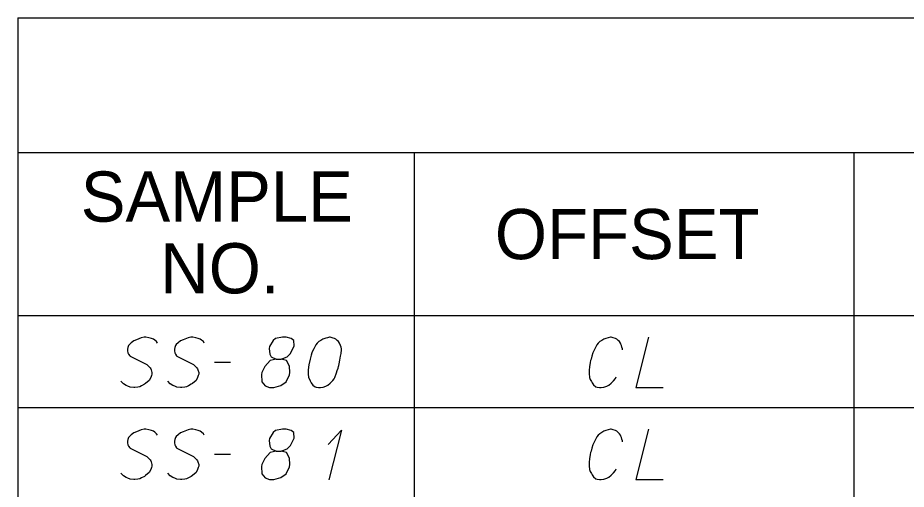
# Model space of a CAD drawing. Extents: x 2074207 to 2076812, y 516372 to 523312.
# Drawn here: x 2076260.6 to 2076345.6, y 518325.9 to 518371 of the extents above; entities that cross this region are included whole.
import ezdxf

# ---------------------------------------------------------------- set-up
doc = ezdxf.new("R2010")
doc.units = 0
for name, color, linetype in [('Prop DirtTable_ Soil Test Results - Outline (Major)', 7, 'Continuous'), ('Prop DirtTable_ Soil Test Results - Outline (Minor)', 7, 'Continuous'), ('Prop DirtTable_ Soil Test Results - Tx (Header - Small)', 7, 'Continuous'), ('Prop DirtTable_ Soil Test Results - Tx (Sample Data)', 7, 'Continuous')]:
    doc.layers.add(name, color=color, linetype=linetype)

msp = doc.modelspace()

# ---------------------------------------------------------------- linework, layer by layer
at = {"layer": 'Prop DirtTable_ Soil Test Results - Outline (Major)'}
for p, q in [((2076260.609, 518370.985), (2076260.609, 518342.499)), ((2076260.609, 518370.985), (2076811.903, 518370.985)), ((2076260.609, 518342.499), (2076260.609, 518333.699)), ((2076260.609, 518342.499), (2076811.903, 518342.499)), ((2076260.609, 518342.499), (2076811.903, 518342.499)), ((2076260.609, 518333.699), (2076260.609, 518324.899))]:
    msp.add_line(p, q, dxfattribs=at)
at = {"layer": 'Prop DirtTable_ Soil Test Results - Outline (Minor)'}
for p, q in [((2076260.609, 518358.099), (2076811.903, 518358.099)), ((2076298.545, 518358.099), (2076298.545, 518333.699)), ((2076340.594, 518358.099), (2076340.594, 518333.699)), ((2076260.609, 518333.699), (2076811.903, 518333.699)), ((2076260.609, 518333.699), (2076811.903, 518333.699)), ((2076298.546, 518333.699), (2076298.546, 518324.899)), ((2076340.594, 518333.699), (2076340.594, 518324.899))]:
    msp.add_line(p, q, dxfattribs=at)
at = {"layer": 'Prop DirtTable_ Soil Test Results - Tx (Sample Data)'}
for points in [[(2076273.968, 518339.858), (2076273.897, 518340.009), (2076273.721, 518340.161), (2076273.58, 518340.236), (2076273.403, 518340.312), (2076273.157, 518340.387), (2076272.874, 518340.425), (2076272.698, 518340.425), (2076272.416, 518340.387), (2076271.957, 518340.198), (2076271.71, 518340.085), (2076271.463, 518339.896), (2076271.287, 518339.745), (2076271.216, 518339.631), (2076271.146, 518339.442), (2076271.111, 518339.291), (2076271.111, 518339.14), (2076271.146, 518338.951), (2076271.216, 518338.8), (2076271.322, 518338.649), (2076271.358, 518338.611), (2076272.945, 518337.817), (2076273.262, 518337.515), (2076273.333, 518337.402), (2076273.368, 518337.326), (2076273.439, 518337.061), (2076273.439, 518336.91), (2076273.403, 518336.759), (2076273.333, 518336.57), (2076273.192, 518336.305), (2076272.839, 518336.003), (2076272.733, 518335.928), (2076272.451, 518335.776), (2076272.275, 518335.701), (2076272.098, 518335.663), (2076271.816, 518335.625), (2076271.71, 518335.625), (2076271.358, 518335.663), (2076271.146, 518335.739), (2076270.969, 518335.814), (2076270.723, 518335.965), (2076270.476, 518336.23)], [(2076278.448, 518339.858), (2076278.377, 518340.009), (2076278.201, 518340.161), (2076278.06, 518340.236), (2076277.883, 518340.312), (2076277.637, 518340.387), (2076277.354, 518340.425), (2076277.178, 518340.425), (2076276.896, 518340.387), (2076276.437, 518340.198), (2076276.19, 518340.085), (2076275.943, 518339.896), (2076275.767, 518339.745), (2076275.696, 518339.631), (2076275.626, 518339.442), (2076275.591, 518339.291), (2076275.591, 518339.14), (2076275.626, 518338.951), (2076275.696, 518338.8), (2076275.802, 518338.649), (2076275.838, 518338.611), (2076277.425, 518337.817), (2076277.742, 518337.515), (2076277.813, 518337.402), (2076277.848, 518337.326), (2076277.919, 518337.061), (2076277.919, 518336.91), (2076277.883, 518336.759), (2076277.813, 518336.57), (2076277.672, 518336.305), (2076277.319, 518336.003), (2076277.213, 518335.928), (2076276.931, 518335.776), (2076276.755, 518335.701), (2076276.578, 518335.663), (2076276.296, 518335.625), (2076276.19, 518335.625), (2076275.838, 518335.663), (2076275.626, 518335.739), (2076275.449, 518335.814), (2076275.203, 518335.965), (2076274.956, 518336.23)], [(2076285.327, 518338.346), (2076285.82, 518338.346), (2076285.962, 518338.384), (2076286.385, 518338.573), (2076286.702, 518338.876), (2076287.055, 518339.594), (2076287.02, 518340.123), (2076286.773, 518340.312), (2076286.279, 518340.425), (2076285.926, 518340.425), (2076285.256, 518340.312), (2076285.044, 518340.123), (2076284.692, 518339.556), (2076284.656, 518339.367), (2076284.727, 518338.8), (2076284.868, 518338.573), (2076285.327, 518338.346), (2076284.762, 518338.195), (2076284.233, 518337.628), (2076283.951, 518337.061), (2076283.916, 518336.872), (2076283.951, 518336.154), (2076284.268, 518335.776), (2076284.692, 518335.625), (2076285.115, 518335.625), (2076285.785, 518335.814), (2076286.279, 518336.154), (2076286.597, 518336.835), (2076286.632, 518337.061), (2076286.597, 518337.666), (2076286.314, 518338.195), (2076285.82, 518338.346)], [(2076290.512, 518340.425), (2076290.442, 518340.425), (2076290.23, 518340.387), (2076290.089, 518340.35), (2076289.983, 518340.312), (2076289.807, 518340.236), (2076289.595, 518340.123), (2076289.419, 518340.009), (2076289.242, 518339.858), (2076289.136, 518339.707), (2076289.031, 518339.518), (2076288.925, 518339.329), (2076288.819, 518339.102), (2076288.748, 518338.951), (2076288.678, 518338.724), (2076288.572, 518338.346), (2076288.466, 518337.78), (2076288.396, 518337.326), (2076288.396, 518336.91), (2076288.431, 518336.608), (2076288.572, 518336.268), (2076288.678, 518336.079), (2076288.854, 518335.852), (2076289.066, 518335.701), (2076289.172, 518335.663), (2076289.383, 518335.625), (2076289.56, 518335.625), (2076289.842, 518335.663), (2076290.089, 518335.739), (2076290.265, 518335.852), (2076290.512, 518336.041), (2076290.618, 518336.154), (2076290.759, 518336.305), (2076290.865, 518336.457), (2076290.935, 518336.57), (2076291.006, 518336.759), (2076291.041, 518336.835), (2076291.112, 518337.024), (2076291.182, 518337.25), (2076291.253, 518337.477), (2076291.288, 518337.628), (2076291.323, 518337.742), (2076291.359, 518337.893), (2076291.429, 518338.233), (2076291.465, 518338.422), (2076291.5, 518338.611), (2076291.535, 518338.876), (2076291.57, 518339.216), (2076291.57, 518339.329), (2076291.535, 518339.48), (2076291.5, 518339.631), (2076291.394, 518339.858), (2076291.288, 518340.009), (2076291.182, 518340.123), (2076291.041, 518340.236), (2076290.9, 518340.312), (2076290.794, 518340.35), (2076290.689, 518340.387), (2076290.512, 518340.425)], [(2076318.45, 518339.216), (2076318.45, 518339.329), (2076318.415, 518339.48), (2076318.38, 518339.631), (2076318.309, 518339.783), (2076318.274, 518339.858), (2076318.168, 518340.009), (2076318.062, 518340.123), (2076317.921, 518340.236), (2076317.78, 518340.312), (2076317.569, 518340.387), (2076317.392, 518340.425), (2076317.322, 518340.425), (2076317.11, 518340.387), (2076316.863, 518340.312), (2076316.687, 518340.236), (2076316.475, 518340.123), (2076316.299, 518340.009), (2076316.122, 518339.858), (2076316.016, 518339.707), (2076315.911, 518339.518), (2076315.805, 518339.329), (2076315.628, 518338.951), (2076315.523, 518338.611), (2076315.452, 518338.346), (2076315.417, 518338.195), (2076315.381, 518338.006), (2076315.311, 518337.591), (2076315.276, 518337.288), (2076315.276, 518336.948), (2076315.311, 518336.57), (2076315.381, 518336.381), (2076315.487, 518336.192), (2076315.558, 518336.079), (2076315.699, 518335.89), (2076315.911, 518335.701), (2076316.052, 518335.663), (2076316.263, 518335.625), (2076316.404, 518335.625), (2076316.44, 518335.625), (2076316.687, 518335.663), (2076316.969, 518335.739), (2076317.145, 518335.852), (2076317.392, 518336.041), (2076317.604, 518336.268), (2076317.78, 518336.494), (2076317.851, 518336.646)], [(2076320.955, 518340.425), (2076319.756, 518335.625), (2076322.366, 518335.625)], [(2076279.436, 518338.044), (2076280.952, 518338.044)], [(2076273.968, 518331.058), (2076273.897, 518331.209), (2076273.721, 518331.361), (2076273.58, 518331.436), (2076273.403, 518331.512), (2076273.157, 518331.587), (2076272.874, 518331.625), (2076272.698, 518331.625), (2076272.416, 518331.587), (2076271.957, 518331.398), (2076271.71, 518331.285), (2076271.463, 518331.096), (2076271.287, 518330.945), (2076271.216, 518330.831), (2076271.146, 518330.642), (2076271.111, 518330.491), (2076271.111, 518330.34), (2076271.146, 518330.151), (2076271.216, 518330), (2076271.322, 518329.849), (2076271.358, 518329.811), (2076272.945, 518329.017), (2076273.262, 518328.715), (2076273.333, 518328.602), (2076273.368, 518328.526), (2076273.439, 518328.261), (2076273.439, 518328.11), (2076273.403, 518327.959), (2076273.333, 518327.77), (2076273.192, 518327.505), (2076272.839, 518327.203), (2076272.733, 518327.128), (2076272.451, 518326.976), (2076272.275, 518326.901), (2076272.098, 518326.863), (2076271.816, 518326.825), (2076271.71, 518326.825), (2076271.358, 518326.863), (2076271.146, 518326.939), (2076270.969, 518327.014), (2076270.723, 518327.165), (2076270.476, 518327.43)], [(2076278.448, 518331.058), (2076278.377, 518331.209), (2076278.201, 518331.361), (2076278.06, 518331.436), (2076277.883, 518331.512), (2076277.637, 518331.587), (2076277.354, 518331.625), (2076277.178, 518331.625), (2076276.896, 518331.587), (2076276.437, 518331.398), (2076276.19, 518331.285), (2076275.943, 518331.096), (2076275.767, 518330.945), (2076275.696, 518330.831), (2076275.626, 518330.642), (2076275.591, 518330.491), (2076275.591, 518330.34), (2076275.626, 518330.151), (2076275.696, 518330), (2076275.802, 518329.849), (2076275.838, 518329.811), (2076277.425, 518329.017), (2076277.742, 518328.715), (2076277.813, 518328.602), (2076277.848, 518328.526), (2076277.919, 518328.261), (2076277.919, 518328.11), (2076277.883, 518327.959), (2076277.813, 518327.77), (2076277.672, 518327.505), (2076277.319, 518327.203), (2076277.213, 518327.128), (2076276.931, 518326.976), (2076276.755, 518326.901), (2076276.578, 518326.863), (2076276.296, 518326.825), (2076276.19, 518326.825), (2076275.838, 518326.863), (2076275.626, 518326.939), (2076275.449, 518327.014), (2076275.203, 518327.165), (2076274.956, 518327.43)], [(2076285.327, 518329.546), (2076285.82, 518329.546), (2076285.962, 518329.584), (2076286.385, 518329.773), (2076286.702, 518330.076), (2076287.055, 518330.794), (2076287.02, 518331.323), (2076286.773, 518331.512), (2076286.279, 518331.625), (2076285.926, 518331.625), (2076285.256, 518331.512), (2076285.044, 518331.323), (2076284.692, 518330.756), (2076284.656, 518330.567), (2076284.727, 518330), (2076284.868, 518329.773), (2076285.327, 518329.546), (2076284.762, 518329.395), (2076284.233, 518328.828), (2076283.951, 518328.261), (2076283.916, 518328.072), (2076283.951, 518327.354), (2076284.268, 518326.976), (2076284.692, 518326.825), (2076285.115, 518326.825), (2076285.785, 518327.014), (2076286.279, 518327.354), (2076286.597, 518328.035), (2076286.632, 518328.261), (2076286.597, 518328.866), (2076286.314, 518329.395), (2076285.82, 518329.546)], [(2076318.45, 518330.416), (2076318.45, 518330.529), (2076318.415, 518330.68), (2076318.38, 518330.831), (2076318.309, 518330.983), (2076318.274, 518331.058), (2076318.168, 518331.209), (2076318.062, 518331.323), (2076317.921, 518331.436), (2076317.78, 518331.512), (2076317.569, 518331.587), (2076317.392, 518331.625), (2076317.322, 518331.625), (2076317.11, 518331.587), (2076316.863, 518331.512), (2076316.687, 518331.436), (2076316.475, 518331.323), (2076316.299, 518331.209), (2076316.122, 518331.058), (2076316.016, 518330.907), (2076315.911, 518330.718), (2076315.805, 518330.529), (2076315.628, 518330.151), (2076315.523, 518329.811), (2076315.452, 518329.546), (2076315.417, 518329.395), (2076315.381, 518329.206), (2076315.311, 518328.791), (2076315.276, 518328.488), (2076315.276, 518328.148), (2076315.311, 518327.77), (2076315.381, 518327.581), (2076315.487, 518327.392), (2076315.558, 518327.279), (2076315.699, 518327.09), (2076315.911, 518326.901), (2076316.052, 518326.863), (2076316.263, 518326.825), (2076316.404, 518326.825), (2076316.44, 518326.825), (2076316.687, 518326.863), (2076316.969, 518326.939), (2076317.145, 518327.052), (2076317.392, 518327.241), (2076317.604, 518327.468), (2076317.78, 518327.694), (2076317.851, 518327.846)], [(2076320.955, 518331.625), (2076319.756, 518326.825), (2076322.366, 518326.825)], [(2076290.3, 518330.189), (2076291.57, 518331.55), (2076290.371, 518326.787)], [(2076279.436, 518329.244), (2076280.952, 518329.244)]]:
    msp.add_lwpolyline(points, dxfattribs=at)

# ---------------------------------------------------------------- texts
at = {"layer": 'Prop DirtTable_ Soil Test Results - Tx (Header - Small)'}
for s, p in [('SAMPLE', (2076266.632, 518351.485)), ('OFFSET', (2076306.254, 518347.899)), ('NO.', (2076274.244, 518344.628))]:
    msp.add_text(s, height=4.8, dxfattribs=at).set_placement(p)

doc.saveas('drawing.dxf')
